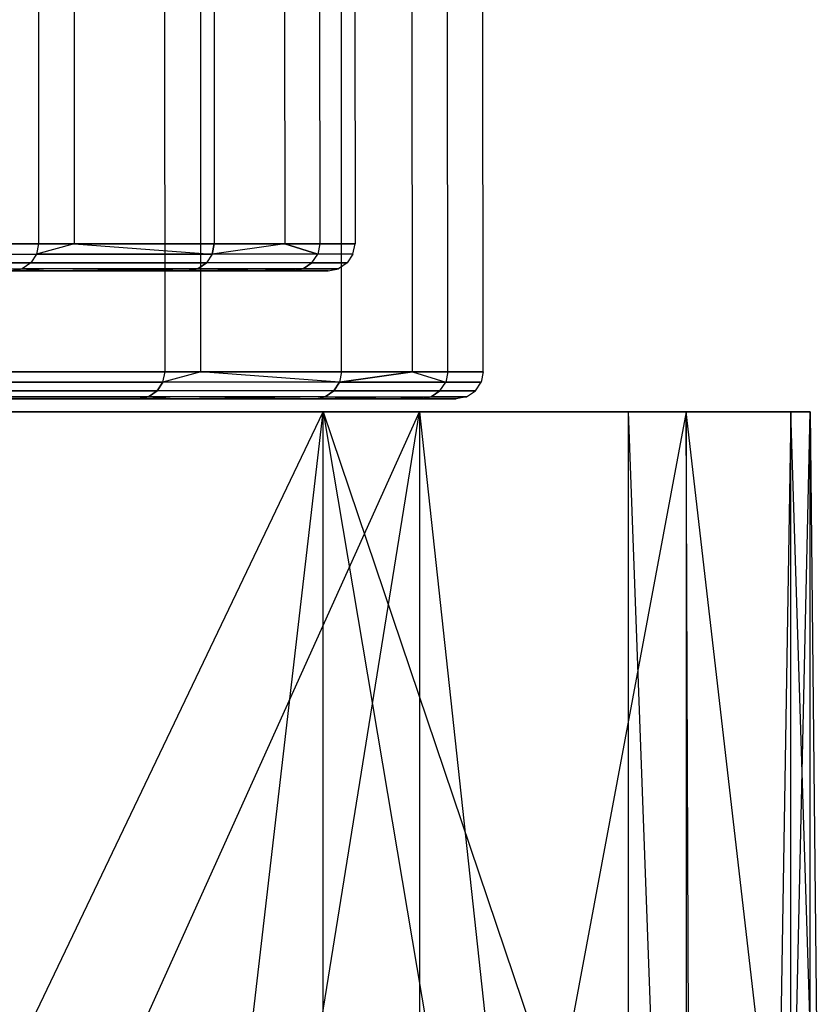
# Model space of a CAD drawing. Extents: x -172 to 172, y -29 to 28.
# Tile 884 of 914: x 166.57 to 172.5, y -12 to -4.69. Entities that reach past the tile are written whole.
import ezdxf

# ---------------------------------------------------------------- set-up
doc = ezdxf.new("R2010")
doc.units = 0
doc.header["$LTSCALE"] = 25.4
doc.layers.get('0').update_dxf_attribs({"linetype": 'CONTINUOUS'})

# ---------------------------------------------------------------- blocks, each defined once
blk = doc.blocks.new('RYFLO_AURA_STL')
at = {"color": 0}
for p, q in [((167.6458, -7.3033, -1215.0228), (167.6349, 7.0967, -1215.0247)), ((167.6458, -7.3033, -1215.0228), (167.6349, 7.0967, -1215.0247)), ((167.6458, -7.3033, -1271.4774), (167.6349, 7.0967, -1271.4756)), ((167.6458, -7.3033, -1271.4774), (167.6349, 7.0967, -1271.4756)), ((167.9125, -7.3033, -1216.6554), (167.9017, 7.0967, -1216.6571)), ((167.9125, -7.3033, -1216.6554), (167.9017, 7.0967, -1216.6571)), ((167.9125, -7.3033, -1269.8448), (167.9017, 7.0967, -1269.8431)), ((167.9125, -7.3033, -1269.8448), (167.9017, 7.0967, -1269.8431)), ((168.9554, -7.3033, -1224.3833), (168.9445, 7.0967, -1224.3845)), ((168.9554, -7.3033, -1224.3833), (168.9445, 7.0967, -1224.3845)), ((168.9554, -7.3033, -1262.1169), (168.9445, 7.0967, -1262.1157)), ((168.9554, -7.3033, -1262.1169), (168.9445, 7.0967, -1262.1157)), ((169.4815, -7.3033, -1229.9116), (169.4705, 7.0967, -1229.9125)), ((169.4815, -7.3033, -1229.9116), (169.4705, 7.0967, -1229.9125)), ((169.4815, -7.3033, -1256.5886), (169.4705, 7.0967, -1256.5878)), ((169.4815, -7.3033, -1256.5886), (169.4705, 7.0967, -1256.5878)), ((169.7428, -7.3033, -1233.8021), (169.7319, 7.0967, -1233.8027)), ((169.7428, -7.3033, -1233.8021), (169.7319, 7.0967, -1233.8027)), ((169.7428, -7.3033, -1252.6981), (169.7319, 7.0967, -1252.6975)), ((169.7428, -7.3033, -1252.6981), (169.7319, 7.0967, -1252.6975)), ((170.0055, -7.3033, -1243.2501), (169.9946, 7.0967, -1243.2501)), ((170.0055, -7.3033, -1243.2501), (169.9946, 7.0967, -1243.2501)), ((166.6988, 6.146, -1215.1823), (166.7082, -6.354, -1215.1807)), ((166.6988, 6.146, -1215.1823), (166.7082, -6.354, -1215.1807)), ((166.6988, 6.146, -1271.318), (166.7082, -6.354, -1271.3196)), ((166.6988, 6.146, -1271.318), (166.7082, -6.354, -1271.3196)), ((166.9641, 6.146, -1216.8057), (166.9734, -6.354, -1216.8041)), ((166.9641, 6.146, -1216.8057), (166.9734, -6.354, -1216.8041)), ((166.9641, 6.146, -1269.6946), (166.9734, -6.354, -1269.6962)), ((166.9641, 6.146, -1269.6946), (166.9734, -6.354, -1269.6962)), ((168.0011, 6.146, -1224.4899), (168.0105, -6.354, -1224.4888)), ((168.0011, 6.146, -1224.4899), (168.0105, -6.354, -1224.4888)), ((168.0011, 6.146, -1262.0104), (168.0105, -6.354, -1262.0115)), ((168.0011, 6.146, -1262.0104), (168.0105, -6.354, -1262.0115)), ((168.5242, 6.146, -1229.9869), (168.5337, -6.354, -1229.9862)), ((168.5242, 6.146, -1229.9869), (168.5337, -6.354, -1229.9862)), ((168.5242, 6.146, -1256.5133), (168.5337, -6.354, -1256.514)), ((168.5242, 6.146, -1256.5133), (168.5337, -6.354, -1256.514)), ((168.784, 6.146, -1233.8555), (168.7935, -6.354, -1233.855)), ((168.784, 6.146, -1233.8555), (168.7935, -6.354, -1233.855)), ((168.784, 6.146, -1252.6448), (168.7935, -6.354, -1252.6453)), ((168.784, 6.146, -1252.6448), (168.7935, -6.354, -1252.6453)), ((169.0453, 6.146, -1243.2501), (169.0548, -6.354, -1243.2501)), ((169.0453, 6.146, -1243.2501), (169.0548, -6.354, -1243.2501)), ((166.7082, -6.354, -1215.1807), (164.8906, -6.354, -1205.9592)), ((164.8906, -6.354, -1280.541), (166.7082, -6.354, -1271.3196)), ((164.8906, -6.354, -1280.541), (166.7082, -6.354, -1271.3196)), ((166.7082, -6.354, -1215.1807), (164.8906, -6.354, -1205.9592)), ((166.7082, -6.354, -1271.3196), (166.6933, -6.4306, -1271.317)), ((166.7082, -6.354, -1215.1807), (166.6933, -6.4306, -1215.1832)), ((166.7082, -6.354, -1215.1807), (166.6933, -6.4306, -1215.1832)), ((166.9734, -6.354, -1216.8041), (166.6933, -6.4306, -1215.1832)), ((166.9734, -6.354, -1269.6962), (166.6933, -6.4306, -1271.317)), ((166.9734, -6.354, -1269.6962), (166.6933, -6.4306, -1271.317)), ((166.7082, -6.354, -1271.3196), (166.6933, -6.4306, -1271.317)), ((166.9734, -6.354, -1216.8041), (166.6933, -6.4306, -1215.1832)), ((166.9734, -6.354, -1216.8041), (166.7082, -6.354, -1215.1807)), ((166.7082, -6.354, -1271.3196), (166.9734, -6.354, -1269.6962)), ((166.9734, -6.354, -1216.8041), (166.7082, -6.354, -1215.1807)), ((166.7082, -6.354, -1271.3196), (166.9734, -6.354, -1269.6962)), ((168.0105, -6.354, -1224.4888), (166.9734, -6.354, -1216.8041)), ((166.9734, -6.354, -1269.6962), (168.0105, -6.354, -1262.0115)), ((166.9734, -6.354, -1269.6962), (168.0105, -6.354, -1262.0115)), ((166.9734, -6.354, -1269.6962), (167.9955, -6.4306, -1262.0098)), ((166.9734, -6.354, -1269.6962), (167.9955, -6.4306, -1262.0098)), ((166.9734, -6.354, -1216.8041), (167.9955, -6.4306, -1224.4905)), ((166.9734, -6.354, -1216.8041), (167.9955, -6.4306, -1224.4905)), ((168.0105, -6.354, -1224.4888), (166.9734, -6.354, -1216.8041)), ((168.5337, -6.354, -1256.514), (167.9955, -6.4306, -1262.0098)), ((168.5337, -6.354, -1256.514), (167.9955, -6.4306, -1262.0098)), ((168.0105, -6.354, -1262.0115), (167.9955, -6.4306, -1262.0098)), ((168.0105, -6.354, -1262.0115), (167.9955, -6.4306, -1262.0098)), ((167.9955, -6.4306, -1224.4905), (168.0105, -6.354, -1224.4888)), ((168.5337, -6.354, -1229.9862), (167.9955, -6.4306, -1224.4905)), ((167.9955, -6.4306, -1224.4905), (168.0105, -6.354, -1224.4888)), ((168.5337, -6.354, -1229.9862), (167.9955, -6.4306, -1224.4905)), ((168.5337, -6.354, -1229.9862), (168.0105, -6.354, -1224.4888)), ((168.0105, -6.354, -1262.0115), (168.5337, -6.354, -1256.514)), ((168.0105, -6.354, -1262.0115), (168.5337, -6.354, -1256.514)), ((168.5337, -6.354, -1229.9862), (168.0105, -6.354, -1224.4888)), ((168.7935, -6.354, -1233.855), (168.5337, -6.354, -1229.9862)), ((168.5337, -6.354, -1256.514), (168.7935, -6.354, -1252.6453)), ((168.7935, -6.354, -1233.855), (168.5337, -6.354, -1229.9862)), ((168.7784, -6.4306, -1233.8558), (168.5337, -6.354, -1229.9862)), ((168.5337, -6.354, -1256.514), (168.7935, -6.354, -1252.6453)), ((168.5337, -6.354, -1256.514), (168.7784, -6.4306, -1252.6444)), ((168.5337, -6.354, -1256.514), (168.7784, -6.4306, -1252.6444)), ((168.7784, -6.4306, -1233.8558), (168.5337, -6.354, -1229.9862)), ((168.7935, -6.354, -1233.855), (168.7784, -6.4306, -1233.8558)), ((168.7935, -6.354, -1252.6453), (168.7784, -6.4306, -1252.6444)), ((168.7935, -6.354, -1252.6453), (168.7784, -6.4306, -1252.6444)), ((168.7935, -6.354, -1233.855), (168.7784, -6.4306, -1233.8558)), ((169.0548, -6.354, -1243.2501), (168.7935, -6.354, -1233.855)), ((168.7935, -6.354, -1252.6453), (169.0548, -6.354, -1243.2501)), ((168.7935, -6.354, -1252.6453), (169.0548, -6.354, -1243.2501)), ((169.0548, -6.354, -1243.2501), (168.7935, -6.354, -1233.855)), ((169.0396, -6.4306, -1243.2501), (169.0548, -6.354, -1243.2501)), ((169.0396, -6.4306, -1243.2501), (169.0548, -6.354, -1243.2501)), ((166.6506, -6.4955, -1215.1903), (164.8336, -6.4955, -1205.9722)), ((166.6506, -6.4955, -1215.1903), (164.8336, -6.4955, -1205.9722)), ((164.8336, -6.4955, -1280.5281), (166.6506, -6.4955, -1271.3099)), ((164.8336, -6.4955, -1280.5281), (166.6506, -6.4955, -1271.3099)), ((164.8758, -6.4306, -1205.9626), (166.6933, -6.4306, -1215.1832)), ((164.8758, -6.4306, -1280.5376), (166.6933, -6.4306, -1271.317)), ((164.8758, -6.4306, -1205.9626), (166.6933, -6.4306, -1215.1832)), ((164.8758, -6.4306, -1280.5376), (166.6933, -6.4306, -1271.317)), ((166.6506, -6.4955, -1271.3099), (166.5866, -6.5389, -1271.2991)), ((166.6506, -6.4955, -1215.1903), (166.5866, -6.5389, -1215.2012)), ((166.6506, -6.4955, -1215.1903), (166.5866, -6.5389, -1215.2012)), ((166.6506, -6.4955, -1271.3099), (166.5866, -6.5389, -1271.2991)), ((166.6933, -6.4306, -1215.1832), (166.6506, -6.4955, -1215.1903)), ((166.6933, -6.4306, -1271.317), (166.6506, -6.4955, -1271.3099)), ((166.6933, -6.4306, -1215.1832), (166.6506, -6.4955, -1215.1903)), ((166.6933, -6.4306, -1271.317), (166.6506, -6.4955, -1271.3099)), ((167.9524, -6.4955, -1262.005), (166.6506, -6.4955, -1271.3099)), ((167.9524, -6.4955, -1262.005), (166.6506, -6.4955, -1271.3099)), ((166.6506, -6.4955, -1215.1903), (167.9524, -6.4955, -1224.4952)), ((166.6506, -6.4955, -1215.1903), (167.9524, -6.4955, -1224.4952)), ((167.9955, -6.4306, -1262.0098), (166.6933, -6.4306, -1271.317)), ((167.9955, -6.4306, -1262.0098), (166.6933, -6.4306, -1271.317)), ((166.6933, -6.4306, -1215.1832), (167.9955, -6.4306, -1224.4905)), ((166.6933, -6.4306, -1215.1832), (167.9955, -6.4306, -1224.4905)), ((167.888, -6.5389, -1261.9978), (167.9524, -6.4955, -1262.005)), ((167.9524, -6.4955, -1224.4952), (167.888, -6.5389, -1224.5024)), ((167.888, -6.5389, -1261.9978), (167.9524, -6.4955, -1262.005)), ((167.9524, -6.4955, -1224.4952), (167.888, -6.5389, -1224.5024)), ((167.9955, -6.4306, -1262.0098), (167.9524, -6.4955, -1262.005)), ((167.9955, -6.4306, -1262.0098), (167.9524, -6.4955, -1262.005)), ((167.9955, -6.4306, -1224.4905), (167.9524, -6.4955, -1224.4952)), ((167.9955, -6.4306, -1224.4905), (167.9524, -6.4955, -1224.4952)), ((168.7352, -6.4955, -1252.6421), (167.9524, -6.4955, -1262.005)), ((168.7352, -6.4955, -1252.6421), (167.9524, -6.4955, -1262.005)), ((168.7352, -6.4955, -1233.8582), (167.9524, -6.4955, -1224.4952)), ((168.7352, -6.4955, -1233.8582), (167.9524, -6.4955, -1224.4952)), ((168.7784, -6.4306, -1252.6444), (167.9955, -6.4306, -1262.0098)), ((168.7784, -6.4306, -1252.6444), (167.9955, -6.4306, -1262.0098)), ((168.7784, -6.4306, -1233.8558), (167.9955, -6.4306, -1224.4905)), ((168.7784, -6.4306, -1233.8558), (167.9955, -6.4306, -1224.4905)), ((168.6704, -6.5389, -1233.8618), (168.7352, -6.4955, -1233.8582)), ((168.7352, -6.4955, -1252.6421), (168.6704, -6.5389, -1252.6384)), ((168.7352, -6.4955, -1252.6421), (168.6704, -6.5389, -1252.6384)), ((168.6704, -6.5389, -1233.8618), (168.7352, -6.4955, -1233.8582)), ((168.7352, -6.4955, -1252.6421), (168.7784, -6.4306, -1252.6444)), ((168.7352, -6.4955, -1233.8582), (168.7784, -6.4306, -1233.8558)), ((168.7352, -6.4955, -1252.6421), (168.7784, -6.4306, -1252.6444)), ((168.7352, -6.4955, -1233.8582), (168.7784, -6.4306, -1233.8558)), ((168.9963, -6.4955, -1243.2501), (168.7352, -6.4955, -1233.8582)), ((168.7352, -6.4955, -1252.6421), (168.9963, -6.4955, -1243.2501)), ((168.9963, -6.4955, -1243.2501), (168.7352, -6.4955, -1233.8582)), ((168.7352, -6.4955, -1252.6421), (168.9963, -6.4955, -1243.2501)), ((169.0396, -6.4306, -1243.2501), (168.7784, -6.4306, -1252.6444)), ((169.0396, -6.4306, -1243.2501), (168.7784, -6.4306, -1233.8558)), ((169.0396, -6.4306, -1243.2501), (168.7784, -6.4306, -1233.8558)), ((169.0396, -6.4306, -1243.2501), (168.7784, -6.4306, -1252.6444)), ((168.9963, -6.4955, -1243.2501), (168.9315, -6.5389, -1243.2501)), ((168.9963, -6.4955, -1243.2501), (168.9315, -6.5389, -1243.2501)), ((169.0396, -6.4306, -1243.2501), (168.9963, -6.4955, -1243.2501)), ((169.0396, -6.4306, -1243.2501), (168.9963, -6.4955, -1243.2501)), ((164.7703, -6.5389, -1205.9865), (166.5866, -6.5389, -1215.2012)), ((164.7703, -6.5389, -1205.9865), (166.5866, -6.5389, -1215.2012)), ((164.7703, -6.5389, -1280.5138), (166.5866, -6.5389, -1271.2991)), ((164.7703, -6.5389, -1280.5138), (166.5866, -6.5389, -1271.2991)), ((166.5112, -6.5542, -1215.2139), (166.5866, -6.5389, -1215.2012)), ((166.5112, -6.5542, -1215.2139), (166.5866, -6.5389, -1215.2012)), ((166.5866, -6.5389, -1271.2991), (166.5112, -6.5542, -1271.2864)), ((166.5866, -6.5389, -1271.2991), (166.5112, -6.5542, -1271.2864)), ((166.7761, -6.5542, -1216.8353), (166.5112, -6.5542, -1215.2139)), ((166.5112, -6.5542, -1271.2864), (166.7761, -6.5542, -1269.6649)), ((166.7761, -6.5542, -1216.8353), (166.5112, -6.5542, -1215.2139)), ((166.5112, -6.5542, -1271.2864), (166.7761, -6.5542, -1269.6649)), ((167.888, -6.5389, -1261.9978), (166.5866, -6.5389, -1271.2991)), ((167.888, -6.5389, -1224.5024), (166.5866, -6.5389, -1215.2012)), ((166.5866, -6.5389, -1215.2012), (166.7761, -6.5542, -1216.8353)), ((166.7761, -6.5542, -1269.6649), (166.5866, -6.5389, -1271.2991)), ((166.7761, -6.5542, -1269.6649), (166.5866, -6.5389, -1271.2991)), ((167.888, -6.5389, -1261.9978), (166.5866, -6.5389, -1271.2991)), ((167.888, -6.5389, -1224.5024), (166.5866, -6.5389, -1215.2012)), ((166.5866, -6.5389, -1215.2012), (166.7761, -6.5542, -1216.8353)), ((166.7761, -6.5542, -1269.6649), (167.888, -6.5389, -1261.9978)), ((167.888, -6.5389, -1224.5024), (166.7761, -6.5542, -1216.8353)), ((167.888, -6.5389, -1224.5024), (166.7761, -6.5542, -1216.8353)), ((166.7761, -6.5542, -1269.6649), (167.888, -6.5389, -1261.9978)), ((167.8119, -6.5542, -1224.511), (166.7761, -6.5542, -1216.8353)), ((166.7761, -6.5542, -1269.6649), (167.8119, -6.5542, -1261.9893)), ((167.8119, -6.5542, -1224.511), (166.7761, -6.5542, -1216.8353)), ((166.7761, -6.5542, -1269.6649), (167.8119, -6.5542, -1261.9893)), ((167.888, -6.5389, -1224.5024), (167.8119, -6.5542, -1224.511)), ((167.888, -6.5389, -1224.5024), (167.8119, -6.5542, -1224.511)), ((167.8119, -6.5542, -1261.9893), (167.888, -6.5389, -1261.9978)), ((167.8119, -6.5542, -1261.9893), (167.888, -6.5389, -1261.9978)), ((168.3344, -6.5542, -1230.002), (167.8119, -6.5542, -1224.511)), ((167.8119, -6.5542, -1261.9893), (168.3344, -6.5542, -1256.4983)), ((168.3344, -6.5542, -1230.002), (167.8119, -6.5542, -1224.511)), ((167.8119, -6.5542, -1261.9893), (168.3344, -6.5542, -1256.4983)), ((167.888, -6.5389, -1261.9978), (168.6704, -6.5389, -1252.6384)), ((168.6704, -6.5389, -1233.8618), (167.888, -6.5389, -1224.5024)), ((168.6704, -6.5389, -1233.8618), (167.888, -6.5389, -1224.5024)), ((168.3344, -6.5542, -1230.002), (167.888, -6.5389, -1224.5024)), ((168.3344, -6.5542, -1230.002), (167.888, -6.5389, -1224.5024)), ((168.3344, -6.5542, -1256.4983), (167.888, -6.5389, -1261.9978)), ((168.3344, -6.5542, -1256.4983), (167.888, -6.5389, -1261.9978)), ((167.888, -6.5389, -1261.9978), (168.6704, -6.5389, -1252.6384)), ((168.6704, -6.5389, -1233.8618), (168.3344, -6.5542, -1230.002)), ((168.3344, -6.5542, -1256.4983), (168.6704, -6.5389, -1252.6384)), ((168.3344, -6.5542, -1256.4983), (168.6704, -6.5389, -1252.6384)), ((168.6704, -6.5389, -1233.8618), (168.3344, -6.5542, -1230.002)), ((168.3344, -6.5542, -1256.4983), (168.594, -6.5542, -1252.6342)), ((168.594, -6.5542, -1233.8661), (168.3344, -6.5542, -1230.002)), ((168.594, -6.5542, -1233.8661), (168.3344, -6.5542, -1230.002)), ((168.3344, -6.5542, -1256.4983), (168.594, -6.5542, -1252.6342)), ((168.594, -6.5542, -1252.6342), (168.6704, -6.5389, -1252.6384)), ((168.594, -6.5542, -1252.6342), (168.6704, -6.5389, -1252.6384)), ((168.594, -6.5542, -1233.8661), (168.6704, -6.5389, -1233.8618)), ((168.594, -6.5542, -1233.8661), (168.6704, -6.5389, -1233.8618)), ((168.594, -6.5542, -1252.6342), (168.8549, -6.5542, -1243.2501)), ((168.8549, -6.5542, -1243.2501), (168.594, -6.5542, -1233.8661)), ((168.8549, -6.5542, -1243.2501), (168.594, -6.5542, -1233.8661)), ((168.594, -6.5542, -1252.6342), (168.8549, -6.5542, -1243.2501)), ((168.9315, -6.5389, -1243.2501), (168.6704, -6.5389, -1233.8618)), ((168.6704, -6.5389, -1252.6384), (168.9315, -6.5389, -1243.2501)), ((168.6704, -6.5389, -1252.6384), (168.9315, -6.5389, -1243.2501)), ((168.9315, -6.5389, -1243.2501), (168.6704, -6.5389, -1233.8618)), ((168.8549, -6.5542, -1243.2501), (168.9315, -6.5389, -1243.2501)), ((168.8549, -6.5542, -1243.2501), (168.9315, -6.5389, -1243.2501)), ((165.8179, -7.3033, -1205.7495), (167.6458, -7.3033, -1215.0228)), ((167.6458, -7.3033, -1271.4774), (165.8179, -7.3033, -1280.7507)), ((167.6458, -7.3033, -1271.4774), (165.8179, -7.3033, -1280.7507)), ((165.8179, -7.3033, -1205.7495), (167.6458, -7.3033, -1215.0228)), ((167.9125, -7.3033, -1269.8448), (167.6308, -7.3798, -1271.475)), ((167.6308, -7.3798, -1271.475), (167.6458, -7.3033, -1271.4774)), ((167.9125, -7.3033, -1269.8448), (167.6308, -7.3798, -1271.475)), ((167.6308, -7.3798, -1271.475), (167.6458, -7.3033, -1271.4774)), ((167.6308, -7.3798, -1215.0253), (167.6458, -7.3033, -1215.0228)), ((167.9125, -7.3033, -1216.6554), (167.6308, -7.3798, -1215.0253)), ((167.9125, -7.3033, -1216.6554), (167.6308, -7.3798, -1215.0253)), ((167.6308, -7.3798, -1215.0253), (167.6458, -7.3033, -1215.0228)), ((167.6458, -7.3033, -1215.0228), (167.9125, -7.3033, -1216.6554)), ((167.9125, -7.3033, -1269.8448), (167.6458, -7.3033, -1271.4774)), ((167.9125, -7.3033, -1269.8448), (167.6458, -7.3033, -1271.4774)), ((167.6458, -7.3033, -1215.0228), (167.9125, -7.3033, -1216.6554)), ((167.9125, -7.3033, -1216.6554), (168.9554, -7.3033, -1224.3833)), ((168.9554, -7.3033, -1262.1169), (167.9125, -7.3033, -1269.8448)), ((168.9554, -7.3033, -1262.1169), (167.9125, -7.3033, -1269.8448)), ((168.9403, -7.3798, -1262.1152), (167.9125, -7.3033, -1269.8448)), ((168.9403, -7.3798, -1262.1152), (167.9125, -7.3033, -1269.8448)), ((168.9403, -7.3798, -1224.385), (167.9125, -7.3033, -1216.6554)), ((167.9125, -7.3033, -1216.6554), (168.9554, -7.3033, -1224.3833)), ((168.9403, -7.3798, -1224.385), (167.9125, -7.3033, -1216.6554)), ((168.9554, -7.3033, -1262.1169), (168.9403, -7.3798, -1262.1152)), ((168.9403, -7.3798, -1262.1152), (169.4815, -7.3033, -1256.5886)), ((168.9403, -7.3798, -1262.1152), (169.4815, -7.3033, -1256.5886)), ((168.9554, -7.3033, -1262.1169), (168.9403, -7.3798, -1262.1152)), ((169.4815, -7.3033, -1229.9116), (168.9403, -7.3798, -1224.385)), ((169.4815, -7.3033, -1229.9116), (168.9403, -7.3798, -1224.385)), ((168.9554, -7.3033, -1224.3833), (168.9403, -7.3798, -1224.385)), ((168.9554, -7.3033, -1224.3833), (168.9403, -7.3798, -1224.385)), ((168.9554, -7.3033, -1224.3833), (169.4815, -7.3033, -1229.9116)), ((169.4815, -7.3033, -1256.5886), (168.9554, -7.3033, -1262.1169)), ((169.4815, -7.3033, -1256.5886), (168.9554, -7.3033, -1262.1169)), ((168.9554, -7.3033, -1224.3833), (169.4815, -7.3033, -1229.9116)), ((169.4815, -7.3033, -1229.9116), (169.7428, -7.3033, -1233.8021)), ((169.7428, -7.3033, -1252.6981), (169.4815, -7.3033, -1256.5886)), ((169.4815, -7.3033, -1256.5886), (169.7276, -7.3798, -1252.6973)), ((169.7428, -7.3033, -1252.6981), (169.4815, -7.3033, -1256.5886)), ((169.4815, -7.3033, -1256.5886), (169.7276, -7.3798, -1252.6973)), ((169.4815, -7.3033, -1229.9116), (169.7428, -7.3033, -1233.8021)), ((169.4815, -7.3033, -1229.9116), (169.7276, -7.3798, -1233.803)), ((169.4815, -7.3033, -1229.9116), (169.7276, -7.3798, -1233.803)), ((169.7428, -7.3033, -1252.6981), (169.7276, -7.3798, -1252.6973)), ((169.7428, -7.3033, -1252.6981), (169.7276, -7.3798, -1252.6973)), ((169.7428, -7.3033, -1233.8021), (169.7276, -7.3798, -1233.803)), ((169.7428, -7.3033, -1233.8021), (169.7276, -7.3798, -1233.803)), ((169.7428, -7.3033, -1233.8021), (170.0055, -7.3033, -1243.2501)), ((170.0055, -7.3033, -1243.2501), (169.7428, -7.3033, -1252.6981)), ((170.0055, -7.3033, -1243.2501), (169.7428, -7.3033, -1252.6981)), ((169.7428, -7.3033, -1233.8021), (170.0055, -7.3033, -1243.2501)), ((170.0055, -7.3033, -1243.2501), (169.9904, -7.3798, -1243.2501)), ((170.0055, -7.3033, -1243.2501), (169.9904, -7.3798, -1243.2501)), ((165.7609, -7.4448, -1280.7378), (167.5881, -7.4448, -1271.4678)), ((165.7609, -7.4448, -1280.7378), (167.5881, -7.4448, -1271.4678)), ((167.5881, -7.4448, -1215.0325), (165.7609, -7.4448, -1205.7625)), ((167.5881, -7.4448, -1215.0325), (165.7609, -7.4448, -1205.7625)), ((165.8031, -7.3798, -1280.7473), (167.6308, -7.3798, -1271.475)), ((165.8031, -7.3798, -1280.7473), (167.6308, -7.3798, -1271.475)), ((167.6308, -7.3798, -1215.0253), (165.8031, -7.3798, -1205.7529)), ((167.6308, -7.3798, -1215.0253), (165.8031, -7.3798, -1205.7529)), ((167.5881, -7.4448, -1215.0325), (167.5241, -7.4882, -1215.0432)), ((167.5241, -7.4882, -1271.457), (167.5881, -7.4448, -1271.4678)), ((167.5241, -7.4882, -1271.457), (167.5881, -7.4448, -1271.4678)), ((167.5881, -7.4448, -1215.0325), (167.5241, -7.4882, -1215.0432)), ((167.6308, -7.3798, -1215.0253), (167.5881, -7.4448, -1215.0325)), ((167.5881, -7.4448, -1271.4678), (167.6308, -7.3798, -1271.475)), ((167.5881, -7.4448, -1271.4678), (167.6308, -7.3798, -1271.475)), ((167.6308, -7.3798, -1215.0253), (167.5881, -7.4448, -1215.0325)), ((168.8973, -7.4448, -1224.3898), (167.5881, -7.4448, -1215.0325)), ((168.8973, -7.4448, -1224.3898), (167.5881, -7.4448, -1215.0325)), ((168.8973, -7.4448, -1262.1105), (167.5881, -7.4448, -1271.4678)), ((168.8973, -7.4448, -1262.1105), (167.5881, -7.4448, -1271.4678)), ((168.9403, -7.3798, -1224.385), (167.6308, -7.3798, -1215.0253)), ((168.9403, -7.3798, -1262.1152), (167.6308, -7.3798, -1271.475)), ((168.9403, -7.3798, -1262.1152), (167.6308, -7.3798, -1271.475)), ((168.9403, -7.3798, -1224.385), (167.6308, -7.3798, -1215.0253)), ((168.8973, -7.4448, -1224.3898), (168.8328, -7.4882, -1224.397)), ((168.8973, -7.4448, -1224.3898), (168.8328, -7.4882, -1224.397)), ((168.8328, -7.4882, -1262.1033), (168.8973, -7.4448, -1262.1105)), ((168.8328, -7.4882, -1262.1033), (168.8973, -7.4448, -1262.1105)), ((168.9403, -7.3798, -1224.385), (168.8973, -7.4448, -1224.3898)), ((168.9403, -7.3798, -1224.385), (168.8973, -7.4448, -1224.3898)), ((168.8973, -7.4448, -1262.1105), (168.9403, -7.3798, -1262.1152)), ((168.8973, -7.4448, -1262.1105), (168.9403, -7.3798, -1262.1152)), ((169.6844, -7.4448, -1233.8053), (168.8973, -7.4448, -1224.3898)), ((169.6844, -7.4448, -1233.8053), (168.8973, -7.4448, -1224.3898)), ((168.8973, -7.4448, -1262.1105), (169.6844, -7.4448, -1252.6949)), ((168.8973, -7.4448, -1262.1105), (169.6844, -7.4448, -1252.6949)), ((169.7276, -7.3798, -1233.803), (168.9403, -7.3798, -1224.385)), ((168.9403, -7.3798, -1262.1152), (169.7276, -7.3798, -1252.6973)), ((168.9403, -7.3798, -1262.1152), (169.7276, -7.3798, -1252.6973)), ((169.7276, -7.3798, -1233.803), (168.9403, -7.3798, -1224.385)), ((169.6844, -7.4448, -1233.8053), (169.6196, -7.4882, -1233.809)), ((169.6844, -7.4448, -1233.8053), (169.6196, -7.4882, -1233.809)), ((169.6196, -7.4882, -1252.6913), (169.6844, -7.4448, -1252.6949)), ((169.6196, -7.4882, -1252.6913), (169.6844, -7.4448, -1252.6949)), ((169.6844, -7.4448, -1233.8053), (169.7276, -7.3798, -1233.803)), ((169.6844, -7.4448, -1233.8053), (169.7276, -7.3798, -1233.803)), ((169.6844, -7.4448, -1252.6949), (169.7276, -7.3798, -1252.6973)), ((169.6844, -7.4448, -1252.6949), (169.7276, -7.3798, -1252.6973)), ((169.9471, -7.4448, -1243.2501), (169.6844, -7.4448, -1233.8053)), ((169.6844, -7.4448, -1252.6949), (169.9471, -7.4448, -1243.2501)), ((169.9471, -7.4448, -1243.2501), (169.6844, -7.4448, -1233.8053)), ((169.6844, -7.4448, -1252.6949), (169.9471, -7.4448, -1243.2501)), ((169.9904, -7.3798, -1243.2501), (169.7276, -7.3798, -1233.803)), ((169.7276, -7.3798, -1252.6973), (169.9904, -7.3798, -1243.2501)), ((169.7276, -7.3798, -1252.6973), (169.9904, -7.3798, -1243.2501)), ((169.9904, -7.3798, -1243.2501), (169.7276, -7.3798, -1233.803)), ((169.8822, -7.4882, -1243.2501), (169.9471, -7.4448, -1243.2501)), ((169.8822, -7.4882, -1243.2501), (169.9471, -7.4448, -1243.2501)), ((169.9471, -7.4448, -1243.2501), (169.9904, -7.3798, -1243.2501)), ((169.9471, -7.4448, -1243.2501), (169.9904, -7.3798, -1243.2501)), ((165.623, -7.5035, -1280.7067), (167.4487, -7.5035, -1271.4442)), ((167.4487, -7.5035, -1215.056), (165.623, -7.5035, -1205.7936)), ((165.623, -7.5035, -1280.7067), (167.4487, -7.5035, -1271.4442)), ((167.4487, -7.5035, -1215.056), (165.623, -7.5035, -1205.7936)), ((165.6976, -7.4882, -1280.7235), (167.5241, -7.4882, -1271.457)), ((165.6976, -7.4882, -1280.7235), (167.5241, -7.4882, -1271.457)), ((167.5241, -7.4882, -1215.0432), (165.6976, -7.4882, -1205.7767)), ((167.5241, -7.4882, -1215.0432), (165.6976, -7.4882, -1205.7767)), ((167.4487, -7.5035, -1271.4442), (167.5241, -7.4882, -1271.457)), ((167.5241, -7.4882, -1215.0432), (167.4487, -7.5035, -1215.056)), ((167.4487, -7.5035, -1271.4442), (167.5241, -7.4882, -1271.457)), ((167.5241, -7.4882, -1215.0432), (167.4487, -7.5035, -1215.056)), ((167.4487, -7.5035, -1271.4442), (167.7151, -7.5035, -1269.8136)), ((167.7151, -7.5035, -1216.6866), (167.4487, -7.5035, -1215.056)), ((167.4487, -7.5035, -1271.4442), (167.7151, -7.5035, -1269.8136)), ((167.7151, -7.5035, -1216.6866), (167.4487, -7.5035, -1215.056)), ((167.5241, -7.4882, -1271.457), (167.7151, -7.5035, -1269.8136)), ((167.7151, -7.5035, -1216.6866), (167.5241, -7.4882, -1215.0432)), ((167.7151, -7.5035, -1216.6866), (167.5241, -7.4882, -1215.0432)), ((168.8328, -7.4882, -1224.397), (167.5241, -7.4882, -1215.0432)), ((168.8328, -7.4882, -1224.397), (167.5241, -7.4882, -1215.0432)), ((168.8328, -7.4882, -1262.1033), (167.5241, -7.4882, -1271.457)), ((168.8328, -7.4882, -1262.1033), (167.5241, -7.4882, -1271.457)), ((167.5241, -7.4882, -1271.457), (167.7151, -7.5035, -1269.8136)), ((168.8328, -7.4882, -1224.397), (167.7151, -7.5035, -1216.6866)), ((168.8328, -7.4882, -1224.397), (167.7151, -7.5035, -1216.6866)), ((168.8328, -7.4882, -1262.1033), (167.7151, -7.5035, -1269.8136)), ((168.8328, -7.4882, -1262.1033), (167.7151, -7.5035, -1269.8136)), ((167.7151, -7.5035, -1269.8136), (168.7568, -7.5035, -1262.0947)), ((168.7568, -7.5035, -1224.4055), (167.7151, -7.5035, -1216.6866)), ((168.7568, -7.5035, -1224.4055), (167.7151, -7.5035, -1216.6866)), ((167.7151, -7.5035, -1269.8136), (168.7568, -7.5035, -1262.0947)), ((168.7568, -7.5035, -1262.0947), (168.8328, -7.4882, -1262.1033)), ((168.7568, -7.5035, -1224.4055), (168.8328, -7.4882, -1224.397)), ((168.7568, -7.5035, -1224.4055), (168.8328, -7.4882, -1224.397)), ((168.7568, -7.5035, -1262.0947), (168.8328, -7.4882, -1262.1033)), ((168.7568, -7.5035, -1262.0947), (169.2822, -7.5035, -1256.5729)), ((169.2822, -7.5035, -1229.9274), (168.7568, -7.5035, -1224.4055)), ((168.7568, -7.5035, -1262.0947), (169.2822, -7.5035, -1256.5729)), ((169.2822, -7.5035, -1229.9274), (168.7568, -7.5035, -1224.4055)), ((168.8328, -7.4882, -1224.397), (169.6196, -7.4882, -1233.809)), ((168.8328, -7.4882, -1262.1033), (169.2822, -7.5035, -1256.5729)), ((169.2822, -7.5035, -1229.9274), (168.8328, -7.4882, -1224.397)), ((169.2822, -7.5035, -1229.9274), (168.8328, -7.4882, -1224.397)), ((168.8328, -7.4882, -1224.397), (169.6196, -7.4882, -1233.809)), ((168.8328, -7.4882, -1262.1033), (169.2822, -7.5035, -1256.5729)), ((168.8328, -7.4882, -1262.1033), (169.6196, -7.4882, -1252.6913)), ((168.8328, -7.4882, -1262.1033), (169.6196, -7.4882, -1252.6913)), ((169.2822, -7.5035, -1229.9274), (169.6196, -7.4882, -1233.809)), ((169.2822, -7.5035, -1229.9274), (169.6196, -7.4882, -1233.809)), ((169.2822, -7.5035, -1256.5729), (169.6196, -7.4882, -1252.6913)), ((169.2822, -7.5035, -1256.5729), (169.6196, -7.4882, -1252.6913)), ((169.2822, -7.5035, -1256.5729), (169.5433, -7.5035, -1252.687)), ((169.5433, -7.5035, -1233.8132), (169.2822, -7.5035, -1229.9274)), ((169.5433, -7.5035, -1233.8132), (169.2822, -7.5035, -1229.9274)), ((169.2822, -7.5035, -1256.5729), (169.5433, -7.5035, -1252.687)), ((169.5433, -7.5035, -1252.687), (169.6196, -7.4882, -1252.6913)), ((169.5433, -7.5035, -1233.8132), (169.6196, -7.4882, -1233.809)), ((169.5433, -7.5035, -1233.8132), (169.6196, -7.4882, -1233.809)), ((169.5433, -7.5035, -1252.687), (169.6196, -7.4882, -1252.6913)), ((169.5433, -7.5035, -1252.687), (169.8057, -7.5035, -1243.2501)), ((169.8057, -7.5035, -1243.2501), (169.5433, -7.5035, -1233.8132)), ((169.5433, -7.5035, -1252.687), (169.8057, -7.5035, -1243.2501)), ((169.8057, -7.5035, -1243.2501), (169.5433, -7.5035, -1233.8132)), ((169.6196, -7.4882, -1252.6913), (169.8822, -7.4882, -1243.2501)), ((169.8822, -7.4882, -1243.2501), (169.6196, -7.4882, -1233.809)), ((169.8822, -7.4882, -1243.2501), (169.6196, -7.4882, -1233.809)), ((169.6196, -7.4882, -1252.6913), (169.8822, -7.4882, -1243.2501)), ((169.8822, -7.4882, -1243.2501), (169.8057, -7.5035, -1243.2501)), ((169.8822, -7.4882, -1243.2501), (169.8057, -7.5035, -1243.2501))]:
    blk.add_line(p, q, dxfattribs=at)

msp = doc.modelspace()

# ---------------------------------------------------------------- linework, layer by layer
at = {"color": 0}
for p, q in [((168.8182, -7.5997, -1278.6996), (165.5165, -7.5997, -1291.8357)), ((168.8182, -7.5997, -1278.6996), (165.5165, -7.5997, -1291.8357)), ((165.6174, -14.2997, -1291.4904), (168.8182, -7.5997, -1278.6996)), ((165.6174, -14.2997, -1291.4904), (168.8182, -7.5997, -1278.6996)), ((166.5118, -14.2997, -1198.194), (169.5336, -7.5997, -1211.3972)), ((166.5118, -7.5997, -1198.194), (169.5336, -7.5997, -1211.3972)), ((166.5118, -14.2997, -1198.194), (169.5336, -7.5997, -1211.3972)), ((166.5118, -7.5997, -1198.194), (169.5336, -7.5997, -1211.3972)), ((168.0424, -14.2997, -1282.2117), (168.8182, -7.5997, -1278.6996)), ((168.0424, -14.2997, -1282.2117), (168.8182, -7.5997, -1278.6996)), ((168.4546, -14.2997, -1206.1112), (169.5336, -7.5997, -1211.3972)), ((168.4546, -14.2997, -1206.1112), (169.5336, -7.5997, -1211.3972)), ((168.8182, -7.5997, -1278.6996), (171.0791, -14.2997, -1265.345)), ((171.0791, -7.5997, -1265.345), (168.8182, -7.5997, -1278.6996)), ((168.8182, -7.5997, -1278.6996), (169.948, -14.2997, -1272.8126)), ((168.8182, -7.5997, -1278.6996), (171.0791, -14.2997, -1265.345)), ((168.8182, -14.2997, -1278.6996), (168.8182, -7.5997, -1278.6996)), ((171.0791, -7.5997, -1265.345), (168.8182, -7.5997, -1278.6996)), ((168.8182, -14.2997, -1278.6996), (168.8182, -7.5997, -1278.6996)), ((168.8182, -7.5997, -1278.6996), (169.948, -14.2997, -1272.8126)), ((169.5336, -7.5997, -1211.3972), (169.5336, -14.2997, -1211.3972)), ((169.5336, -7.5997, -1211.3972), (170.2582, -14.2997, -1215.5304)), ((169.5336, -7.5997, -1211.3972), (169.5336, -14.2997, -1211.3972)), ((169.5336, -7.5997, -1211.3972), (171.5101, -7.5997, -1224.7969)), ((169.5336, -7.5997, -1211.3972), (170.2582, -14.2997, -1215.5304)), ((169.5336, -7.5997, -1211.3972), (171.5101, -7.5997, -1224.7969)), ((171.5101, -7.5997, -1224.7969), (170.2582, -14.2997, -1215.5304)), ((171.5101, -7.5997, -1224.7969), (170.2582, -14.2997, -1215.5304)), ((171.0791, -7.5997, -1265.345), (171.0791, -14.2997, -1265.345)), ((171.0791, -7.5997, -1265.345), (171.0791, -14.2997, -1265.345)), ((171.0791, -7.5997, -1265.345), (171.3282, -14.2997, -1263.322)), ((172.2853, -7.5997, -1251.8541), (171.0791, -7.5997, -1265.345)), ((171.0791, -7.5997, -1265.345), (171.3282, -14.2997, -1263.322)), ((172.2853, -7.5997, -1251.8541), (171.0791, -7.5997, -1265.345)), ((171.5356, -14.2997, -1225.0353), (171.5101, -7.5997, -1224.7969)), ((172.2828, -14.2997, -1234.5966), (171.5101, -7.5997, -1224.7969)), ((172.2828, -14.2997, -1234.5966), (171.5101, -7.5997, -1224.7969)), ((171.5101, -7.5997, -1224.7969), (172.4292, -7.5997, -1238.3103)), ((171.5356, -14.2997, -1225.0353), (171.5101, -7.5997, -1224.7969)), ((171.5101, -7.5997, -1224.7969), (171.5101, -14.2997, -1224.7969)), ((171.5101, -7.5997, -1224.7969), (171.5101, -14.2997, -1224.7969)), ((171.5101, -7.5997, -1224.7969), (172.4292, -7.5997, -1238.3103)), ((172.2853, -7.5997, -1251.8541), (172.179, -14.2997, -1253.7695)), ((172.2853, -7.5997, -1251.8541), (172.179, -14.2997, -1253.7695)), ((172.2828, -14.2997, -1234.5966), (172.4292, -7.5997, -1238.3103)), ((172.2828, -14.2997, -1234.5966), (172.4292, -7.5997, -1238.3103)), ((172.2853, -14.2997, -1251.8541), (172.2853, -7.5997, -1251.8541)), ((172.4975, -14.2997, -1244.1844), (172.2853, -7.5997, -1251.8541)), ((172.2853, -14.2997, -1251.8541), (172.2853, -7.5997, -1251.8541)), ((172.4975, -14.2997, -1244.1844), (172.2853, -7.5997, -1251.8541)), ((172.4292, -7.5997, -1238.3103), (172.2853, -7.5997, -1251.8541)), ((172.4292, -7.5997, -1238.3103), (172.2853, -7.5997, -1251.8541)), ((172.4292, -14.2997, -1238.3103), (172.4292, -7.5997, -1238.3103)), ((172.4292, -7.5997, -1238.3103), (172.4975, -14.2997, -1244.1844)), ((172.4292, -14.2997, -1238.3103), (172.4292, -7.5997, -1238.3103)), ((172.4292, -7.5997, -1238.3103), (172.4975, -14.2997, -1244.1844))]:
    msp.add_line(p, q, dxfattribs=at)

# ---------------------------------------------------------------- block references
msp.add_blockref('RYFLO_AURA_STL', (0, 0), dxfattribs=at)

doc.saveas('drawing.dxf')
